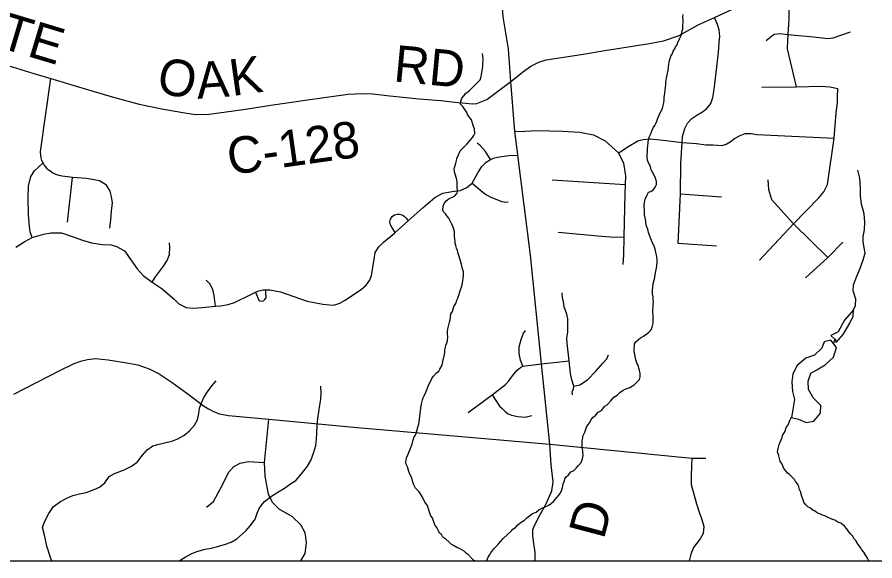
# Model space of a CAD drawing. Extents: x 0 to 34, y 0 to 22.
# Drawn here: x 6.811 to 7.478, y 14.1 to 14.523 of the extents above; entities that cross this region are included whole.
import ezdxf

# ---------------------------------------------------------------- set-up
doc = ezdxf.new("R2010")
doc.units = 0
for name, color, linetype in [('GM_X_Corporation', 7, 'Continuous'), ('GM_X_County_Road', 7, 'Continuous'), ('GM_X_County_Road_Text', 7, 'Continuous'), ('GM_X_Minor_River', 7, 'Continuous'), ('GM_X_Township_Road', 7, 'Continuous'), ('SH_Cut_Line', 7, 'Continuous'), ('SH_Data', 7, 'Continuous')]:
    doc.layers.add(name, color=color, linetype=linetype)

msp = doc.modelspace()

# ---------------------------------------------------------------- linework, layer by layer
at = {"layer": 'GM_X_Corporation'}
msp.add_lwpolyline([(5.48474, 14.1), (8.31297, 14.1)], dxfattribs=at)
at = {"layer": 'GM_X_County_Road'}
for points in [[(7.19462, 14.47266), (7.19273, 14.49817), (7.18876, 14.52298), (7.18487, 14.57269), (7.17892, 14.63024), (7.17568, 14.66641), (7.17231, 14.68409), (7.16861, 14.71026), (7.16576, 14.7296), (7.1641, 14.73924), (7.16342, 14.74839), (7.16428, 14.76959), (7.16536, 14.7866)], [(7.19462, 14.47266), (7.20479, 14.48077), (7.21024, 14.48461), (7.21649, 14.48758), (7.22219, 14.4894), (7.24943, 14.49374), (7.26769, 14.49671), (7.30242, 14.50216), (7.31344, 14.50423), (7.32554, 14.50851), (7.34044, 14.51676), (7.3531, 14.52237), (7.37775, 14.53379), (7.4064, 14.5452), (7.45328, 14.56541), (7.48427, 14.57849), (7.58457, 14.59524), (7.64482, 14.60405), (7.73637, 14.61978), (7.74169, 14.62255)], [(6.77961, 14.49226), (6.8235, 14.47897), (6.83691, 14.47496), (6.86097, 14.46777), (6.88443, 14.46082), (6.90546, 14.45494), (6.92442, 14.45105), (6.94114, 14.44822), (6.94942, 14.44713), (6.95996, 14.44733), (6.98649, 14.45096), (7.00787, 14.45419), (7.03474, 14.45807), (7.04952, 14.46016), (7.06804, 14.4627), (7.07908, 14.46329), (7.08714, 14.463), (7.10058, 14.46151), (7.12342, 14.45927), (7.14008, 14.45792), (7.15108, 14.45671), (7.15975, 14.45581), (7.16462, 14.45538), (7.16821, 14.45568), (7.17597, 14.45867), (7.19462, 14.47266)], [(7.22487, 14.19076), (7.21857, 14.25323), (7.21007, 14.33757), (7.20004, 14.41551), (7.20001, 14.41586), (7.19774, 14.43376), (7.19462, 14.47266)], [(6.8079, 14.22951), (6.84385, 14.24789), (6.85497, 14.25333), (6.86086, 14.25556), (6.86524, 14.25659), (6.87165, 14.25721), (6.8814, 14.25635), (6.89589, 14.25388), (6.90441, 14.25245), (6.91324, 14.24919), (6.92096, 14.24545), (6.93131, 14.23852), (6.94556, 14.22833), (6.95113, 14.22387), (6.95551, 14.22053), (6.95941, 14.21806), (6.96347, 14.216), (6.96793, 14.21432), (6.97501, 14.21289), (7.00631, 14.21002), (7.07499, 14.20374), (7.15627, 14.19663), (7.22487, 14.19076)], [(7.2137, 14.1), (7.21371, 14.10651), (7.21219, 14.11536), (7.21177, 14.11976), (7.21184, 14.12398), (7.21275, 14.12688), (7.21711, 14.13557), (7.22205, 14.14443), (7.22661, 14.15449), (7.22761, 14.16136), (7.22615, 14.17464), (7.22487, 14.19076)]]:
    msp.add_lwpolyline(points, dxfattribs=at)
at = {"layer": 'GM_X_Minor_River'}
for points in [[(7.30492, 14.30753), (7.30478, 14.31039), (7.305, 14.31267), (7.30543, 14.31551), (7.30644, 14.31892), (7.30688, 14.32233), (7.3075, 14.32518), (7.30791, 14.32745), (7.30814, 14.32954), (7.30837, 14.33182), (7.30859, 14.33391), (7.30826, 14.33657), (7.30772, 14.33868), (7.30702, 14.3423), (7.30629, 14.34384), (7.3052, 14.34671), (7.3041, 14.34901), (7.30228, 14.3538), (7.30173, 14.35533), (7.3012, 14.35781), (7.30029, 14.3603), (7.29977, 14.36278), (7.2996, 14.3643), (7.29926, 14.36678), (7.29873, 14.36907), (7.2986, 14.37269), (7.29846, 14.37536), (7.29849, 14.37707), (7.29912, 14.38105), (7.3007, 14.38445), (7.30169, 14.38652), (7.3036, 14.38725), (7.30553, 14.38874), (7.30688, 14.39042), (7.30787, 14.3925), (7.3081, 14.39497), (7.30719, 14.39746), (7.30609, 14.39995), (7.3048, 14.40206), (7.30388, 14.40398), (7.30336, 14.40665), (7.30169, 14.40953), (7.30097, 14.41145), (7.30082, 14.41392), (7.30093, 14.42039), (7.30116, 14.42267), (7.30139, 14.42532), (7.30162, 14.4276), (7.30222, 14.4293), (7.30321, 14.43157), (7.30419, 14.43365), (7.30538, 14.43667), (7.30675, 14.43855), (7.30753, 14.44005), (7.30832, 14.44175), (7.30912, 14.44421), (7.31051, 14.4478), (7.31267, 14.45156), (7.31309, 14.45403), (7.31369, 14.45611), (7.31392, 14.45839), (7.31395, 14.46029), (7.31439, 14.46352), (7.31481, 14.46617), (7.31485, 14.46807), (7.31526, 14.46997), (7.31529, 14.47206), (7.31573, 14.47529), (7.31615, 14.47794), (7.31697, 14.48154), (7.3174, 14.484), (7.31762, 14.4859), (7.31784, 14.48799), (7.31864, 14.49045), (7.31925, 14.49234), (7.32003, 14.49385), (7.32102, 14.4963), (7.32219, 14.49799), (7.32279, 14.49951), (7.32396, 14.5012), (7.32456, 14.50309), (7.32594, 14.50592), (7.32692, 14.50799), (7.32752, 14.5095), (7.32794, 14.51197), (7.32835, 14.51367), (7.32858, 14.51576), (7.32863, 14.51918), (7.32866, 14.5207), (7.3285, 14.52261), (7.32873, 14.5247)], [(7.16206, 14.42567), (7.16361, 14.42755), (7.16478, 14.42905), (7.16576, 14.43074), (7.16673, 14.43225), (7.16641, 14.43587), (7.16549, 14.43778), (7.16406, 14.44295), (7.16108, 14.44642), (7.16054, 14.44852), (7.15739, 14.45333), (7.15552, 14.45508), (7.15575, 14.45735), (7.15655, 14.45962), (7.15829, 14.46168), (7.15946, 14.46338), (7.16216, 14.46542), (7.16409, 14.46729), (7.16603, 14.46935), (7.16931, 14.47252), (7.17067, 14.47402), (7.17147, 14.47667), (7.17209, 14.4797), (7.1727, 14.48216), (7.17294, 14.48482), (7.17297, 14.48653), (7.1732, 14.48919), (7.17304, 14.49072), (7.17288, 14.49243), (7.17272, 14.49434)], [(7.12039, 14.19778), (7.12099, 14.19929), (7.12159, 14.201), (7.12239, 14.20383), (7.12301, 14.20649), (7.12322, 14.208), (7.12364, 14.21028), (7.12386, 14.21218), (7.1241, 14.21465), (7.12432, 14.21635), (7.12455, 14.21882), (7.12517, 14.22205), (7.12599, 14.22526), (7.12639, 14.22678), (7.12757, 14.22885), (7.12875, 14.23168), (7.13075, 14.23697), (7.13192, 14.23886), (7.13311, 14.24188), (7.13447, 14.24357), (7.13679, 14.24619), (7.13853, 14.24749), (7.13931, 14.249), (7.14127, 14.2522), (7.14188, 14.25485), (7.14312, 14.26053), (7.14334, 14.26224), (7.14337, 14.26414), (7.14378, 14.26623), (7.14419, 14.26774), (7.14479, 14.26944), (7.14538, 14.27095), (7.14563, 14.27418), (7.14547, 14.27628), (7.14551, 14.27818), (7.14573, 14.28027), (7.14636, 14.28349), (7.14696, 14.28557), (7.14737, 14.28728), (7.14802, 14.29202), (7.14919, 14.2939), (7.15021, 14.29769), (7.15177, 14.29994), (7.15276, 14.30259), (7.15336, 14.30429), (7.15396, 14.3058), (7.15536, 14.30996), (7.15656, 14.31355), (7.15698, 14.31583), (7.15739, 14.31791), (7.15761, 14.31962), (7.15784, 14.32171), (7.15788, 14.32456), (7.15716, 14.32705), (7.15627, 14.33049), (7.15537, 14.33335), (7.15447, 14.3366), (7.15375, 14.3389), (7.15322, 14.34119), (7.15249, 14.3431), (7.15177, 14.34521), (7.15141, 14.34674), (7.15126, 14.34864), (7.15109, 14.35017), (7.15094, 14.35245), (7.15079, 14.35455), (7.15081, 14.35607), (7.14992, 14.35951), (7.14881, 14.36162), (7.14808, 14.36334), (7.14716, 14.36488), (7.14642, 14.36641), (7.14493, 14.36815), (7.14382, 14.36988), (7.14233, 14.37143), (7.14178, 14.37296), (7.14202, 14.37562), (7.14281, 14.37789), (7.14437, 14.37995), (7.14668, 14.38182), (7.14936, 14.38272), (7.15109, 14.38364), (7.15302, 14.38589), (7.15305, 14.38741), (7.15293, 14.39141), (7.15279, 14.39464), (7.15227, 14.39731), (7.15137, 14.40056), (7.15083, 14.40247), (7.15067, 14.40438), (7.15089, 14.4059), (7.1513, 14.40741), (7.15189, 14.40911), (7.1525, 14.41119), (7.15272, 14.41271), (7.15391, 14.41574), (7.15529, 14.41875), (7.15741, 14.42081), (7.15877, 14.42231), (7.1607, 14.42417), (7.16206, 14.42567)], [(7.4613, 14.29524), (7.4627, 14.29861), (7.46316, 14.30355), (7.46099, 14.30986), (7.46126, 14.31461), (7.46384, 14.32121), (7.46603, 14.32688), (7.46842, 14.33311), (7.47023, 14.33916), (7.46886, 14.34793), (7.46874, 14.35211), (7.46978, 14.35723), (7.47007, 14.3633), (7.46961, 14.36977), (7.46746, 14.37741), (7.46662, 14.38389), (7.46672, 14.38959), (7.46609, 14.3974), (7.46449, 14.4037)], [(7.17607, 14.1), (7.17676, 14.10227), (7.17793, 14.10434), (7.17911, 14.10622), (7.18144, 14.10922), (7.18299, 14.11091), (7.18493, 14.11315), (7.1888, 14.11727), (7.19189, 14.12026), (7.19498, 14.12306), (7.19633, 14.12456), (7.19826, 14.12585), (7.20019, 14.12791), (7.2027, 14.12996), (7.2052, 14.13163), (7.20713, 14.13331), (7.21156, 14.13684), (7.21443, 14.13793), (7.21655, 14.13961), (7.21923, 14.14108), (7.22268, 14.14255), (7.22441, 14.14366), (7.22633, 14.14495), (7.22787, 14.14607), (7.22904, 14.14757), (7.23078, 14.14944), (7.23195, 14.15094), (7.23292, 14.15245), (7.2343, 14.15528), (7.2349, 14.15698), (7.23533, 14.15982), (7.23632, 14.16209), (7.23672, 14.16379), (7.2377, 14.1653), (7.23944, 14.16698), (7.24138, 14.16923), (7.24329, 14.16995), (7.24542, 14.17201), (7.24735, 14.17407), (7.24929, 14.17651), (7.25048, 14.17934), (7.25091, 14.18218), (7.25077, 14.18523), (7.25025, 14.18828), (7.25009, 14.18981), (7.25015, 14.19342), (7.25056, 14.19531), (7.25078, 14.19702), (7.25216, 14.20004), (7.25356, 14.20382), (7.25492, 14.20589), (7.25609, 14.20758), (7.25708, 14.20985), (7.25863, 14.21172), (7.26036, 14.21283), (7.26269, 14.21564), (7.26518, 14.21693), (7.26771, 14.22012), (7.26963, 14.22123), (7.27234, 14.22441), (7.27486, 14.22722), (7.27736, 14.22889), (7.27948, 14.23076), (7.28199, 14.23261), (7.28352, 14.23335), (7.28734, 14.2348), (7.28927, 14.2361), (7.29081, 14.23722), (7.29293, 14.23908), (7.29467, 14.24095), (7.29528, 14.24303), (7.29514, 14.24589), (7.29479, 14.24799), (7.29425, 14.24971), (7.29372, 14.252), (7.29261, 14.25373), (7.29225, 14.25545), (7.29153, 14.25736), (7.29101, 14.26061), (7.29047, 14.26233), (7.29052, 14.26518), (7.29074, 14.26708), (7.29095, 14.2686), (7.29193, 14.27029), (7.29387, 14.27216), (7.29541, 14.27346), (7.2979, 14.27475), (7.30041, 14.27661), (7.30213, 14.27772), (7.30349, 14.27922), (7.30467, 14.28167), (7.3053, 14.28489), (7.3054, 14.29098), (7.30524, 14.29307), (7.30535, 14.29935), (7.30558, 14.30143), (7.30541, 14.30315), (7.30526, 14.30524), (7.30492, 14.30753)], [(7.4613, 14.29522), (7.45414, 14.28717), (7.44942, 14.27793), (7.44348, 14.27519), (7.447, 14.2722)], [(7.44685, 14.27266), (7.44776, 14.26979), (7.45318, 14.27597), (7.45847, 14.28481), (7.46103, 14.29028), (7.46131, 14.29541)], [(7.44574, 14.26868), (7.44685, 14.27266)], [(7.41289, 14.21141), (7.41841, 14.21023), (7.42445, 14.20747), (7.43036, 14.2085), (7.4356, 14.21488), (7.4357, 14.22077), (7.4301, 14.22657), (7.42622, 14.2331), (7.42595, 14.23975), (7.42796, 14.24599), (7.43275, 14.24857), (7.43909, 14.25245), (7.44566, 14.25823), (7.44788, 14.2658), (7.4436, 14.27157), (7.43845, 14.27014), (7.43646, 14.26523), (7.43086, 14.26001), (7.42416, 14.25746), (7.41741, 14.25188), (7.41407, 14.24528), (7.4132, 14.23921)], [(6.86434, 14.153), (6.87047, 14.15537), (6.87468, 14.1572), (6.87892, 14.16074), (6.88223, 14.16562), (6.88646, 14.16802), (6.89373, 14.17075), (6.89948, 14.17369), (6.90409, 14.17665), (6.90817, 14.1821), (6.91166, 14.18622), (6.91609, 14.18938), (6.92106, 14.19081), (6.92525, 14.19169), (6.93098, 14.19292), (6.93557, 14.19493), (6.94037, 14.19751), (6.94461, 14.20105), (6.94868, 14.20554), (6.95084, 14.20969), (6.95187, 14.21443), (6.95251, 14.21879), (6.9541, 14.22295), (6.95588, 14.2271), (6.95862, 14.23143), (6.96212, 14.23593), (6.96542, 14.24006)], [(7.4132, 14.23921), (7.41364, 14.2316), (7.41525, 14.2253), (7.41289, 14.21141)], [(6.93672, 14.1), (6.94125, 14.10296), (6.94585, 14.10555), (6.95044, 14.10718), (6.95694, 14.10897), (6.96151, 14.10984), (6.96571, 14.11091), (6.97278, 14.11287), (6.97718, 14.11451), (6.98159, 14.11709), (6.98854, 14.12325), (6.99223, 14.12756), (6.99573, 14.13244), (6.99733, 14.13698), (6.99911, 14.14132), (7.00299, 14.14601), (7.00858, 14.15029), (7.01338, 14.15344), (7.0178, 14.15602), (7.02319, 14.15992), (7.02741, 14.16251), (7.03187, 14.16776), (7.03653, 14.17357), (7.03908, 14.1779), (7.04147, 14.18452), (7.04289, 14.18963), (7.04354, 14.19475), (7.04381, 14.19912), (7.04411, 14.20559), (7.04457, 14.21071), (7.04523, 14.21584), (7.04607, 14.22096), (7.04673, 14.2257), (7.047, 14.23045), (7.04689, 14.23578)], [(7.47335, 14.1), (7.47271, 14.10089), (7.47179, 14.10262), (7.47086, 14.10416), (7.46919, 14.10666), (7.46771, 14.10859), (7.46678, 14.11031), (7.46493, 14.11282), (7.46308, 14.11589), (7.46158, 14.11744), (7.46066, 14.11917), (7.45917, 14.12072), (7.45749, 14.12265), (7.456, 14.12477), (7.45414, 14.12708), (7.45132, 14.12922), (7.44906, 14.13002), (7.4468, 14.13159), (7.44435, 14.13239), (7.44208, 14.13338), (7.43888, 14.13496), (7.43718, 14.13556), (7.4351, 14.13654), (7.43321, 14.13715), (7.43133, 14.13851), (7.42982, 14.13911), (7.42776, 14.14105), (7.42569, 14.14204), (7.42382, 14.14378), (7.42271, 14.14551), (7.42217, 14.14742), (7.42107, 14.15011), (7.42, 14.15393), (7.41926, 14.15546), (7.41873, 14.15756), (7.41781, 14.15967), (7.41613, 14.1616), (7.41521, 14.16333), (7.41372, 14.16469), (7.41129, 14.16739), (7.40978, 14.16818), (7.40848, 14.16992), (7.40699, 14.17184), (7.40572, 14.1751), (7.40424, 14.1776), (7.4037, 14.17951), (7.4028, 14.18276), (7.40207, 14.18467), (7.4025, 14.18733), (7.40331, 14.19055), (7.40429, 14.19224), (7.4049, 14.19413), (7.40569, 14.19583), (7.4059, 14.19754), (7.40727, 14.19942), (7.40805, 14.20093), (7.40886, 14.20377), (7.41041, 14.20564), (7.41161, 14.20923), (7.41279, 14.21111), (7.41301, 14.21175)], [(7.16677, 14.1), (7.1657, 14.10056), (7.16402, 14.10211), (7.16178, 14.10462), (7.16028, 14.1056), (7.15822, 14.10754), (7.15652, 14.10852), (7.15464, 14.10969), (7.15276, 14.11049), (7.15012, 14.11186), (7.14842, 14.11265), (7.14655, 14.1144), (7.14412, 14.11672), (7.14168, 14.11848), (7.14076, 14.12039), (7.13907, 14.12157), (7.13834, 14.12329), (7.13705, 14.12598), (7.13556, 14.1279), (7.13465, 14.13039), (7.13338, 14.13365), (7.13227, 14.13538), (7.13172, 14.1371), (7.13118, 14.13863), (7.12973, 14.14303), (7.12769, 14.14573), (7.12567, 14.14995), (7.12345, 14.1536), (7.12046, 14.15651), (7.11899, 14.15958), (7.11808, 14.16207), (7.11737, 14.16493), (7.11626, 14.16685), (7.11535, 14.16953), (7.11427, 14.17316), (7.11317, 14.17528), (7.113, 14.1768), (7.11322, 14.17832), (7.11344, 14.18022), (7.11442, 14.1821), (7.11561, 14.18493), (7.1166, 14.18739), (7.11781, 14.19098), (7.11841, 14.19306), (7.11941, 14.19628), (7.12039, 14.19778)], [(6.83762, 14.1), (6.83687, 14.10175), (6.8338, 14.1115), (6.83221, 14.11895), (6.83043, 14.12583), (6.83222, 14.13074), (6.83537, 14.13677), (6.83888, 14.14223), (6.84427, 14.14613), (6.84925, 14.1487), (6.85404, 14.15071), (6.85901, 14.15214), (6.86434, 14.153)]]:
    msp.add_lwpolyline(points, dxfattribs=at)
at = {"layer": 'GM_X_Township_Road'}
for p, q in [((6.84975, 14.36328), (6.85373, 14.39795)), ((7.22677, 14.39624), (7.28352, 14.39248)), ((7.10472, 14.35526), (7.11471, 14.36445)), ((7.21857, 14.25323), (7.24013, 14.25552))]:
    msp.add_line(p, q, dxfattribs=at)
for points in [[(7.40767, 14.56143), (7.40706, 14.55655), (7.4064, 14.5452), (7.40839, 14.54015), (7.41091, 14.53096), (7.41091, 14.52639), (7.41091, 14.52284), (7.41056, 14.51629), (7.41048, 14.51376), (7.41015, 14.50932), (7.40989, 14.50489), (7.40973, 14.49812), (7.41654, 14.46861)], [(7.35462, 14.34455), (7.32494, 14.34673), (7.32654, 14.38535), (7.32681, 14.40883), (7.32799, 14.42519), (7.32808, 14.42989), (7.33009, 14.43619), (7.3321, 14.44027), (7.33543, 14.44389), (7.33934, 14.44654), (7.34385, 14.44898), (7.34716, 14.45177), (7.35012, 14.45545), (7.35178, 14.46025), (7.35286, 14.46642), (7.356, 14.49299), (7.35652, 14.49828), (7.35684, 14.50316), (7.35725, 14.50752), (7.35684, 14.51271), (7.35538, 14.51697), (7.3531, 14.52237)], [(7.39341, 14.50449), (7.39761, 14.50806), (7.39989, 14.50956), (7.40425, 14.5099), (7.41015, 14.50932), (7.42998, 14.50739), (7.44133, 14.50615), (7.4455, 14.50649), (7.45899, 14.5113)], [(6.8827, 14.35874), (6.88345, 14.36511), (6.88407, 14.37185), (6.88469, 14.37834), (6.88407, 14.38334), (6.88295, 14.38746), (6.88007, 14.39195), (6.87458, 14.39533), (6.86447, 14.3972), (6.85373, 14.39795), (6.84771, 14.39887), (6.84537, 14.39917), (6.8434, 14.39951), (6.8408, 14.40031), (6.83845, 14.40141), (6.83593, 14.40308), (6.83475, 14.40394), (6.83398, 14.40484), (6.83279, 14.40619), (6.8316, 14.40787), (6.83071, 14.40944), (6.82989, 14.41131), (6.82928, 14.41327), (6.8289, 14.41508), (6.82868, 14.41805), (6.82891, 14.42007), (6.83691, 14.47496)], [(7.38818, 14.33376), (7.41449, 14.36196), (7.43416, 14.38225), (7.43821, 14.38677), (7.43962, 14.38989), (7.44102, 14.3927), (7.44612, 14.42865), (7.44779, 14.44822), (7.44881, 14.45599), (7.44885, 14.46073), (7.44915, 14.46726)], [(7.39003, 14.46828), (7.41654, 14.46861), (7.43616, 14.46906), (7.44274, 14.46841), (7.44915, 14.46726)], [(7.19774, 14.43376), (7.2059, 14.43399), (7.21519, 14.43467), (7.2349, 14.43399), (7.24836, 14.43322), (7.25894, 14.43126), (7.26799, 14.42651), (7.27848, 14.41711), (7.28226, 14.40906), (7.28385, 14.39932), (7.28352, 14.39248), (7.28345, 14.38521), (7.28264, 14.35184), (7.28235, 14.33783), (7.28176, 14.33029)], [(7.27848, 14.41711), (7.28103, 14.41887), (7.28294, 14.42009), (7.28636, 14.4225), (7.29342, 14.42658), (7.29768, 14.42754), (7.30311, 14.42798), (7.31305, 14.42705), (7.32799, 14.42519), (7.33905, 14.4244), (7.34649, 14.42352), (7.35188, 14.42333), (7.35903, 14.42303), (7.36216, 14.42401), (7.3653, 14.42568), (7.36873, 14.42832), (7.37304, 14.43077), (7.37695, 14.43224), (7.38145, 14.43233), (7.38606, 14.43136), (7.44612, 14.42865)], [(7.17884, 14.41199), (7.17505, 14.41815), (7.17105, 14.42276), (7.16856, 14.42468)], [(7.16923, 14.40209), (7.16946, 14.40251), (7.17213, 14.40665), (7.17542, 14.41006), (7.17884, 14.41199), (7.18195, 14.4133), (7.18579, 14.41419), (7.193, 14.41502), (7.20004, 14.41551)], [(6.82229, 14.35146), (6.82085, 14.35579), (6.82027, 14.35999), (6.81939, 14.36898), (6.81927, 14.38196), (6.81939, 14.39133), (6.82126, 14.39882), (6.82414, 14.40319), (6.83071, 14.40944)], [(7.11471, 14.36445), (7.12644, 14.37466), (7.13565, 14.38258), (7.14173, 14.38592), (7.14891, 14.38716), (7.15522, 14.38788), (7.1603, 14.39037), (7.16468, 14.39373), (7.16923, 14.40209)], [(7.16468, 14.39373), (7.17292, 14.38674), (7.17577, 14.38461), (7.17898, 14.3828), (7.18769, 14.37932), (7.19117, 14.37891), (7.19246, 14.37906)], [(7.39465, 14.39613), (7.39515, 14.38873), (7.39733, 14.381), (7.41449, 14.36196), (7.44122, 14.33594)], [(7.32654, 14.38535), (7.33364, 14.38484), (7.35856, 14.38305)], [(7.10472, 14.35526), (7.10227, 14.35881), (7.10103, 14.36125), (7.10064, 14.36352), (7.1011, 14.36562), (7.10244, 14.3676), (7.1042, 14.36889), (7.10625, 14.36953), (7.10806, 14.3695), (7.11016, 14.36899), (7.11176, 14.36789), (7.11313, 14.36648), (7.11471, 14.36445)], [(6.80966, 14.3438), (6.81648, 14.34815), (6.82229, 14.35146), (6.83125, 14.35387), (6.83669, 14.35496), (6.84499, 14.355), (6.85427, 14.35183), (6.86152, 14.34928), (6.86834, 14.34725), (6.87705, 14.34601), (6.88381, 14.34559), (6.88794, 14.34426), (6.89418, 14.34089), (6.89537, 14.33922)], [(7.00402, 14.31074), (7.00706, 14.3108), (7.01555, 14.30917), (7.0361, 14.30184), (7.04836, 14.29949), (7.05359, 14.29911), (7.05684, 14.29889), (7.06171, 14.30041), (7.06589, 14.30268), (7.07861, 14.3111), (7.08207, 14.31419), (7.08478, 14.31792), (7.08627, 14.32169), (7.08823, 14.33441), (7.08921, 14.33974), (7.09197, 14.34413), (7.09563, 14.34784), (7.1042, 14.35478), (7.10472, 14.35526)], [(7.23142, 14.35565), (7.26511, 14.35242), (7.27549, 14.35164), (7.28264, 14.35184)], [(6.91553, 14.31654), (6.91824, 14.32078), (6.92437, 14.32902), (6.92736, 14.3334), (6.92911, 14.33827), (6.92949, 14.34376), (6.92899, 14.34726)], [(7.45289, 14.34779), (7.44122, 14.33594), (7.42384, 14.31997)], [(6.89537, 14.33922), (6.90396, 14.32712), (6.9087, 14.32196), (6.91553, 14.31654), (6.92342, 14.31145), (6.93264, 14.30355), (6.93644, 14.2999), (6.942, 14.29706), (6.94726, 14.29646), (6.95461, 14.29706), (6.96493, 14.29798), (6.96872, 14.29831), (6.97464, 14.29927), (6.97971, 14.30081), (6.99242, 14.30705), (6.99614, 14.30876)], [(6.96493, 14.29798), (6.96397, 14.30616), (6.96272, 14.31103), (6.96047, 14.31528), (6.95772, 14.31816)], [(6.99614, 14.30876), (6.99855, 14.30986), (7.00185, 14.31069), (7.00402, 14.31074)], [(6.99614, 14.30876), (6.9978, 14.30451), (6.99858, 14.30278), (6.99933, 14.30222), (7.00097, 14.30188), (7.00219, 14.30224), (7.00339, 14.30327), (7.00419, 14.30478), (7.00407, 14.30869), (7.00402, 14.31074)], [(7.24274, 14.22918), (7.24242, 14.23131), (7.2434, 14.2336), (7.24356, 14.23589), (7.24209, 14.2408), (7.24111, 14.24554), (7.24013, 14.25552), (7.23849, 14.26926), (7.23833, 14.27303), (7.23898, 14.27777), (7.23898, 14.28333), (7.23898, 14.28807), (7.23816, 14.29167), (7.2362, 14.2974), (7.23555, 14.30133), (7.23473, 14.30476), (7.23457, 14.30836)], [(7.20402, 14.25142), (7.20216, 14.2559), (7.20108, 14.26115), (7.20108, 14.26625), (7.20263, 14.27212), (7.20417, 14.27645), (7.20618, 14.27907)], [(7.24356, 14.23589), (7.24831, 14.23671), (7.2542, 14.2408), (7.26074, 14.24734), (7.2663, 14.25356), (7.26924, 14.25699), (7.27072, 14.2601)], [(7.16154, 14.21528), (7.18008, 14.22918), (7.19042, 14.23721), (7.19321, 14.23999), (7.19599, 14.24385), (7.19969, 14.24818), (7.20216, 14.25019), (7.20402, 14.25142), (7.21236, 14.25235), (7.21857, 14.25323)], [(7.18008, 14.22918), (7.18301, 14.22455), (7.18595, 14.22037), (7.1878, 14.21837), (7.19012, 14.21605), (7.19259, 14.2142), (7.19521, 14.21327), (7.20016, 14.21219), (7.20572, 14.21157), (7.21097, 14.21311)], [(7.03136, 14.1), (7.0347, 14.10583), (7.03563, 14.11421), (7.0347, 14.12166), (7.0312, 14.12795), (7.02469, 14.13423), (7.01444, 14.14005), (7.00932, 14.14541), (7.00606, 14.15193), (7.0035, 14.16589), (7.00304, 14.17637), (7.00631, 14.21002)], [(7.22487, 14.19076), (7.3355, 14.17978), (7.34646, 14.17983)], [(7.3355, 14.17978), (7.33522, 14.17404), (7.33493, 14.16558), (7.33503, 14.15942), (7.33714, 14.15185), (7.33898, 14.14441), (7.34109, 14.13778), (7.34331, 14.13219), (7.34472, 14.12659), (7.34415, 14.12118), (7.34192, 14.11717), (7.33665, 14.11024), (7.33471, 14.10517), (7.33327, 14.1)], [(6.95788, 14.14168), (6.96346, 14.1461), (6.96998, 14.15844), (6.9751, 14.16868), (6.97906, 14.17334), (6.98418, 14.1759), (6.9907, 14.1773), (7.00304, 14.17637)]]:
    msp.add_lwpolyline(points, dxfattribs=at)
at = {"layer": 'SH_Cut_Line'}
msp.add_lwpolyline([(5.60301, 15.02173), (5.5402, 14.5449), (5.49472, 14.18022), (5.49031, 14.14478), (5.48934, 14.13697), (5.48791, 14.12545), (5.48474, 14.1), (8.9, 14.1), (8.9, 20.9)], dxfattribs=at)
at = {"layer": 'SH_Data'}
msp.add_line((2.1, 14.1), (8.9, 14.1), dxfattribs=at)

# ---------------------------------------------------------------- texts
at = {"layer": 'GM_X_County_Road_Text'}
for s, height, rotation, p in [('WHITE', 0.028409, 343.23961, (6.72452, 14.5207)), ('RD', 0.028409, 354.58408, (7.10281, 14.47279)), ('K', 0.02841, 8.10286, (6.97782, 14.46125)), ('O', 0.02841, 349.31232, (6.9182, 14.46418)), ('A', 0.02841, 4.42832, (6.95092, 14.4591)), ('C-128', 0.028409, 8.05708, (6.97605, 14.39987)), ('D', 0.02841, 75.13498, (7.26687, 14.11595))]:
    msp.add_text(s, height=height, rotation=rotation, dxfattribs=at).set_placement(p)

doc.saveas('drawing.dxf')
